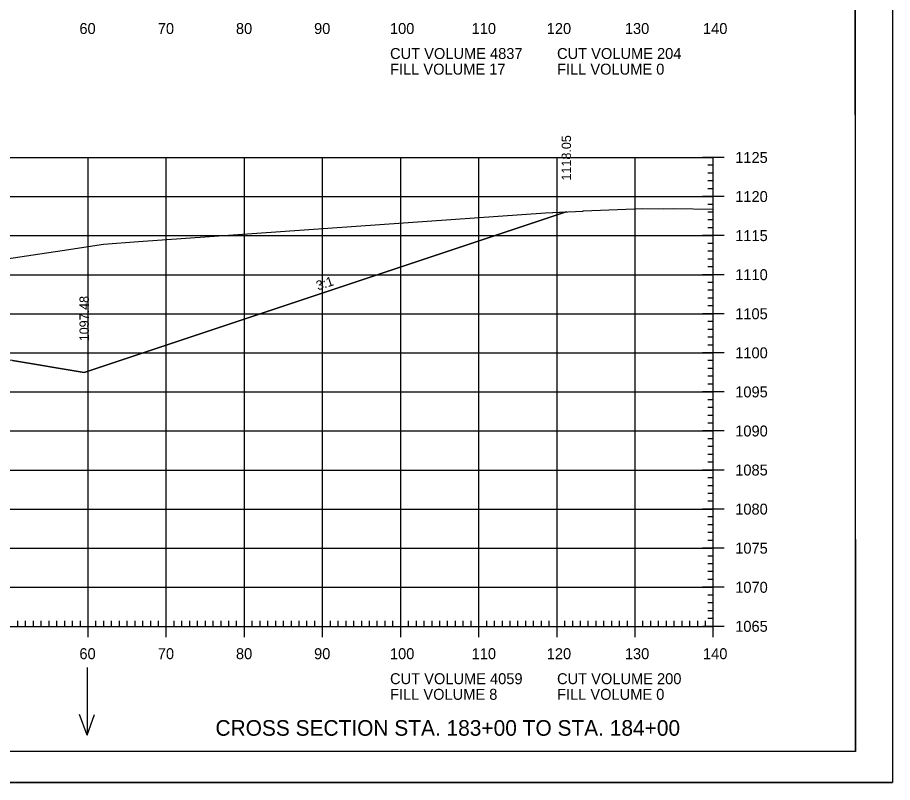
# Model space of a CAD drawing. Extents: x 1322838 to 1324533, y 339903 to 351025.
# Drawn here: x 1323754.7 to 1323866.6, y 348891.9 to 348989.8 of the extents above; entities that cross this region are included whole.
import ezdxf

# ---------------------------------------------------------------- set-up
doc = ezdxf.new("R2010")
doc.units = 0
for name, color, linetype in [('R_Axis', 7, 'Continuous'), ('R_Axis Annot', 7, 'Continuous'), ('R_Border', 7, 'Continuous'), ('R_Draft', 7, 'Continuous'), ('R_Exist Surface', 7, 'Continuous'), ('R_Fin Surface', 7, 'Continuous'), ('R_Fin Surface Annot', 7, 'Continuous'), ('R_Grid', 7, 'Continuous'), ('R_No Plot', 7, 'Continuous'), ('R_Water Annot', 7, 'Continuous')]:
    doc.layers.add(name, color=color, linetype=linetype)

msp = doc.modelspace()

# ---------------------------------------------------------------- linework, layer by layer
at = {"layer": 'R_Axis'}
for p, q in [((1323845.12, 348971.88), (1323842.32, 348971.88)), ((1323843.72, 348911.88), (1323843.72, 348971.88)), ((1323843.72, 348970.88), (1323843.02, 348970.88)), ((1323843.72, 348969.88), (1323843.02, 348969.88)), ((1323843.72, 348968.88), (1323843.02, 348968.88)), ((1323843.72, 348967.88), (1323843.02, 348967.88)), ((1323845.12, 348966.88), (1323842.32, 348966.88)), ((1323843.72, 348965.88), (1323843.02, 348965.88)), ((1323843.72, 348964.88), (1323843.02, 348964.88)), ((1323843.72, 348963.88), (1323843.02, 348963.88)), ((1323843.72, 348962.88), (1323843.02, 348962.88)), ((1323845.12, 348961.88), (1323842.32, 348961.88)), ((1323843.72, 348960.88), (1323843.02, 348960.88)), ((1323843.72, 348959.88), (1323843.02, 348959.88)), ((1323843.72, 348958.88), (1323843.02, 348958.88)), ((1323843.72, 348957.88), (1323843.02, 348957.88)), ((1323845.12, 348956.88), (1323842.32, 348956.88)), ((1323843.72, 348955.88), (1323843.02, 348955.88)), ((1323843.72, 348954.88), (1323843.02, 348954.88)), ((1323843.72, 348953.88), (1323843.02, 348953.88)), ((1323843.72, 348952.88), (1323843.02, 348952.88)), ((1323845.12, 348951.88), (1323842.32, 348951.88)), ((1323843.72, 348950.88), (1323843.02, 348950.88)), ((1323843.72, 348949.88), (1323843.02, 348949.88)), ((1323843.72, 348948.88), (1323843.02, 348948.88)), ((1323843.72, 348947.88), (1323843.02, 348947.88)), ((1323845.12, 348946.88), (1323842.32, 348946.88)), ((1323843.72, 348945.88), (1323843.02, 348945.88)), ((1323843.72, 348944.88), (1323843.02, 348944.88)), ((1323843.72, 348943.88), (1323843.02, 348943.88)), ((1323843.72, 348942.88), (1323843.02, 348942.88)), ((1323845.12, 348941.88), (1323842.32, 348941.88)), ((1323843.72, 348940.88), (1323843.02, 348940.88)), ((1323843.72, 348939.88), (1323843.02, 348939.88)), ((1323843.72, 348938.88), (1323843.02, 348938.88)), ((1323845.12, 348936.88), (1323842.32, 348936.88)), ((1323843.72, 348937.88), (1323843.02, 348937.88)), ((1323843.72, 348935.88), (1323843.02, 348935.88)), ((1323843.72, 348934.88), (1323843.02, 348934.88)), ((1323843.72, 348933.88), (1323843.02, 348933.88)), ((1323843.72, 348932.88), (1323843.02, 348932.88)), ((1323845.12, 348931.88), (1323842.32, 348931.88)), ((1323843.72, 348930.88), (1323843.02, 348930.88)), ((1323843.72, 348929.88), (1323843.02, 348929.88)), ((1323843.72, 348928.88), (1323843.02, 348928.88)), ((1323845.12, 348926.88), (1323842.32, 348926.88)), ((1323843.72, 348927.88), (1323843.02, 348927.88)), ((1323843.72, 348925.88), (1323843.02, 348925.88)), ((1323843.72, 348924.88), (1323843.02, 348924.88)), ((1323843.72, 348923.88), (1323843.02, 348923.88)), ((1323843.72, 348922.88), (1323843.02, 348922.88)), ((1323845.12, 348921.88), (1323842.32, 348921.88)), ((1323843.72, 348920.88), (1323843.02, 348920.88)), ((1323843.72, 348919.88), (1323843.02, 348919.88)), ((1323843.72, 348918.88), (1323843.02, 348918.88)), ((1323843.72, 348917.88), (1323843.02, 348917.88)), ((1323845.12, 348916.88), (1323842.32, 348916.88)), ((1323843.72, 348915.88), (1323843.02, 348915.88)), ((1323843.72, 348914.88), (1323843.02, 348914.88)), ((1323843.72, 348913.88), (1323843.02, 348913.88)), ((1323754.72, 348911.88), (1323754.72, 348912.58)), ((1323755.72, 348911.88), (1323755.72, 348912.58)), ((1323756.72, 348911.88), (1323756.72, 348912.58)), ((1323757.72, 348911.88), (1323757.72, 348912.58)), ((1323758.72, 348911.88), (1323758.72, 348912.58)), ((1323759.72, 348911.88), (1323759.72, 348912.58)), ((1323760.72, 348911.88), (1323760.72, 348912.58)), ((1323761.72, 348911.88), (1323761.72, 348912.58)), ((1323762.72, 348911.88), (1323762.72, 348912.58)), ((1323763.72, 348910.48), (1323763.72, 348913.28)), ((1323764.72, 348911.88), (1323764.72, 348912.58)), ((1323765.72, 348911.88), (1323765.72, 348912.58)), ((1323766.72, 348911.88), (1323766.72, 348912.58)), ((1323767.72, 348911.88), (1323767.72, 348912.58)), ((1323768.72, 348911.88), (1323768.72, 348912.58)), ((1323769.72, 348911.88), (1323769.72, 348912.58)), ((1323770.72, 348911.88), (1323770.72, 348912.58)), ((1323771.72, 348911.88), (1323771.72, 348912.58)), ((1323772.72, 348911.88), (1323772.72, 348912.58)), ((1323773.72, 348910.48), (1323773.72, 348913.28)), ((1323774.72, 348911.88), (1323774.72, 348912.58)), ((1323775.72, 348911.88), (1323775.72, 348912.58)), ((1323776.72, 348911.88), (1323776.72, 348912.58)), ((1323777.72, 348911.88), (1323777.72, 348912.58)), ((1323778.72, 348911.88), (1323778.72, 348912.58)), ((1323779.72, 348911.88), (1323779.72, 348912.58)), ((1323780.72, 348911.88), (1323780.72, 348912.58)), ((1323781.72, 348911.88), (1323781.72, 348912.58)), ((1323782.72, 348911.88), (1323782.72, 348912.58)), ((1323783.72, 348910.48), (1323783.72, 348913.28)), ((1323784.72, 348911.88), (1323784.72, 348912.58)), ((1323785.72, 348911.88), (1323785.72, 348912.58)), ((1323786.72, 348911.88), (1323786.72, 348912.58)), ((1323787.72, 348911.88), (1323787.72, 348912.58)), ((1323788.72, 348911.88), (1323788.72, 348912.58)), ((1323789.72, 348911.88), (1323789.72, 348912.58)), ((1323790.72, 348911.88), (1323790.72, 348912.58)), ((1323791.72, 348911.88), (1323791.72, 348912.58)), ((1323792.72, 348911.88), (1323792.72, 348912.58)), ((1323793.72, 348910.48), (1323793.72, 348913.28)), ((1323794.72, 348911.88), (1323794.72, 348912.58)), ((1323795.72, 348911.88), (1323795.72, 348912.58)), ((1323796.72, 348911.88), (1323796.72, 348912.58)), ((1323797.72, 348911.88), (1323797.72, 348912.58)), ((1323798.72, 348911.88), (1323798.72, 348912.58)), ((1323799.72, 348911.88), (1323799.72, 348912.58)), ((1323800.72, 348911.88), (1323800.72, 348912.58)), ((1323801.72, 348911.88), (1323801.72, 348912.58)), ((1323802.72, 348911.88), (1323802.72, 348912.58)), ((1323803.72, 348910.48), (1323803.72, 348913.28)), ((1323804.72, 348911.88), (1323804.72, 348912.58)), ((1323805.72, 348911.88), (1323805.72, 348912.58)), ((1323806.72, 348911.88), (1323806.72, 348912.58)), ((1323807.72, 348911.88), (1323807.72, 348912.58)), ((1323808.72, 348911.88), (1323808.72, 348912.58)), ((1323809.72, 348911.88), (1323809.72, 348912.58)), ((1323810.72, 348911.88), (1323810.72, 348912.58)), ((1323811.72, 348911.88), (1323811.72, 348912.58)), ((1323812.72, 348911.88), (1323812.72, 348912.58)), ((1323813.72, 348910.48), (1323813.72, 348913.28)), ((1323814.72, 348911.88), (1323814.72, 348912.58)), ((1323815.72, 348911.88), (1323815.72, 348912.58)), ((1323816.72, 348911.88), (1323816.72, 348912.58)), ((1323817.72, 348911.88), (1323817.72, 348912.58)), ((1323818.72, 348911.88), (1323818.72, 348912.58)), ((1323819.72, 348911.88), (1323819.72, 348912.58)), ((1323820.72, 348911.88), (1323820.72, 348912.58)), ((1323821.72, 348911.88), (1323821.72, 348912.58)), ((1323822.72, 348911.88), (1323822.72, 348912.58)), ((1323823.72, 348910.48), (1323823.72, 348913.28)), ((1323824.72, 348911.88), (1323824.72, 348912.58)), ((1323825.72, 348911.88), (1323825.72, 348912.58)), ((1323826.72, 348911.88), (1323826.72, 348912.58)), ((1323827.72, 348911.88), (1323827.72, 348912.58)), ((1323828.72, 348911.88), (1323828.72, 348912.58)), ((1323829.72, 348911.88), (1323829.72, 348912.58)), ((1323830.72, 348911.88), (1323830.72, 348912.58)), ((1323831.72, 348911.88), (1323831.72, 348912.58)), ((1323832.72, 348911.88), (1323832.72, 348912.58)), ((1323833.72, 348910.48), (1323833.72, 348913.28)), ((1323834.72, 348911.88), (1323834.72, 348912.58)), ((1323835.72, 348911.88), (1323835.72, 348912.58)), ((1323836.72, 348911.88), (1323836.72, 348912.58)), ((1323837.72, 348911.88), (1323837.72, 348912.58)), ((1323838.72, 348911.88), (1323838.72, 348912.58)), ((1323839.72, 348911.88), (1323839.72, 348912.58)), ((1323840.72, 348911.88), (1323840.72, 348912.58)), ((1323841.72, 348911.88), (1323841.72, 348912.58)), ((1323842.72, 348911.88), (1323842.72, 348912.58)), ((1323843.72, 348912.88), (1323843.02, 348912.88)), ((1323843.72, 348910.48), (1323843.72, 348913.28)), ((1323563.72, 348911.88), (1323843.72, 348911.88)), ((1323845.12, 348911.88), (1323842.32, 348911.88))]:
    msp.add_line(p, q, dxfattribs=at)
at = {"layer": 'R_Border'}
for q in [(1323861.9, 349101.34), (1323545.72, 348895.88)]:
    msp.add_line((1323861.9, 348895.88), q, dxfattribs=at)
at = {"layer": 'R_Exist Surface'}
msp.add_lwpolyline([(1323705.28, 348951.75), (1323760.41, 348959.99), (1323765.68, 348960.77), (1323770.17, 348961.11), (1323822.26, 348964.81), (1323827.02, 348965.02), (1323827.06, 348965.03), (1323827.12, 348965.03), (1323834.7, 348965.37), (1323837.3, 348965.32), (1323838.61, 348965.33), (1323843.72, 348965.28)], dxfattribs=at)
at = {"layer": 'R_Fin Surface'}
msp.add_lwpolyline([(1323754.04, 348945.89), (1323763.21, 348944.36), (1323763.21, 348944.36), (1323824.9, 348964.92), (1323824.91, 348964.93)], dxfattribs=at)
at = {"layer": 'R_Grid'}
for p, q in [((1323563.72, 348971.88), (1323843.72, 348971.88)), ((1323763.72, 348911.88), (1323763.72, 348971.88)), ((1323773.72, 348911.88), (1323773.72, 348971.88)), ((1323783.72, 348911.88), (1323783.72, 348971.88)), ((1323793.72, 348911.88), (1323793.72, 348971.88)), ((1323803.72, 348911.88), (1323803.72, 348971.88)), ((1323813.72, 348911.88), (1323813.72, 348971.88)), ((1323823.72, 348911.88), (1323823.72, 348971.88)), ((1323833.72, 348911.88), (1323833.72, 348971.88)), ((1323843.72, 348911.88), (1323843.72, 348971.88)), ((1323563.72, 348966.88), (1323843.72, 348966.88)), ((1323563.72, 348961.88), (1323843.72, 348961.88)), ((1323563.72, 348956.88), (1323843.72, 348956.88)), ((1323563.72, 348951.88), (1323843.72, 348951.88)), ((1323563.72, 348946.88), (1323843.72, 348946.88)), ((1323563.72, 348941.88), (1323843.72, 348941.88)), ((1323563.72, 348936.88), (1323843.72, 348936.88)), ((1323563.72, 348931.88), (1323843.72, 348931.88)), ((1323563.72, 348926.88), (1323843.72, 348926.88)), ((1323563.72, 348921.88), (1323843.72, 348921.88)), ((1323563.72, 348916.88), (1323843.72, 348916.88)), ((1323563.72, 348911.88), (1323843.72, 348911.88))]:
    msp.add_line(p, q, dxfattribs=at)
at = {"layer": 'R_No Plot'}
msp.add_line((1323533.31, 348891.9), (1323866.65, 348891.9), dxfattribs=at)
for points in [[(1323533.31, 349105.24), (1323866.65, 349105.24), (1323866.65, 348891.9), (1323533.31, 348891.9)], [(1323779.64, 349101.34), (1323799.26, 349101.34), (1323799.26, 349091.46), (1323815.37, 349091.46), (1323838.57, 349091.46), (1323838.57, 349058.79), (1323861.77, 349058.79), (1323861.9, 348895.88), (1323545.72, 348895.88), (1323545.72, 349101.34)], [(1323673.07, 348940.87), (1323686.33, 348947.08), (1323690.65, 348949.12), (1323691.99, 348949.36), (1323705.28, 348951.75), (1323760.41, 348959.99), (1323765.68, 348960.77), (1323770.17, 348961.11), (1323822.26, 348964.81), (1323824.91, 348964.93), (1323824.9, 348964.92), (1323763.21, 348944.36), (1323763.21, 348944.36), (1323754.04, 348945.89), (1323735.22, 348946.22), (1323703.72, 348943.3)]]:
    msp.add_lwpolyline(points, close=True, dxfattribs=at)
at = {"layer": 'R_Water Annot'}
for p, q in [((1323763.58, 348906.63), (1323763.58, 348897.94)), ((1323763.58, 348897.94), (1323762.62, 348900.6)), ((1323763.58, 348897.94), (1323764.55, 348900.6))]:
    msp.add_line(p, q, dxfattribs=at)

# ---------------------------------------------------------------- texts
at = {"layer": 'R_Axis Annot'}
for s, p in [('60', (1323762.6, 348987.68)), ('70', (1323772.63, 348987.68)), ('80', (1323782.63, 348987.68)), ('90', (1323792.63, 348987.68)), ('100', (1323802.34, 348987.68)), ('110', (1323812.79, 348987.68)), ('120', (1323822.4, 348987.68)), ('130', (1323832.4, 348987.68)), ('140', (1323842.4, 348987.68)), ('CUT VOLUME 4837', (1323802.35, 348984.48)), ('CUT VOLUME 204', (1323823.72, 348984.48)), ('FILL VOLUME 17', (1323802.35, 348982.48)), ('FILL VOLUME 0', (1323823.72, 348982.48)), ('1125', (1323846.52, 348971.18)), ('1120', (1323846.52, 348966.18)), ('1115', (1323846.52, 348961.18)), ('1110', (1323846.52, 348956.18)), ('1105', (1323846.52, 348951.18)), ('1100', (1323846.52, 348946.18)), ('1095', (1323846.52, 348941.18)), ('1090', (1323846.52, 348936.18)), ('1085', (1323846.52, 348931.18)), ('1080', (1323846.52, 348926.18)), ('1075', (1323846.52, 348921.18)), ('1070', (1323846.52, 348916.18)), ('1065', (1323846.52, 348911.18)), ('60', (1323762.6, 348907.68)), ('70', (1323772.63, 348907.68)), ('80', (1323782.63, 348907.68)), ('90', (1323792.63, 348907.68)), ('100', (1323802.34, 348907.68)), ('110', (1323812.79, 348907.68)), ('120', (1323822.4, 348907.68)), ('130', (1323832.4, 348907.68)), ('140', (1323842.4, 348907.68)), ('CUT VOLUME 4059', (1323802.35, 348904.48)), ('CUT VOLUME 200', (1323823.72, 348904.48)), ('FILL VOLUME 8', (1323802.35, 348902.48)), ('FILL VOLUME 0', (1323823.72, 348902.48))]:
    msp.add_text(s, height=1.4, dxfattribs=at).set_placement(p)
at = {"layer": 'R_Draft'}
msp.add_text('CROSS SECTION STA. 183+00 TO STA. 184+00', height=2, dxfattribs=at).set_placement((1323780.01, 348897.88))
at = {"layer": 'R_Fin Surface Annot'}
for s, rotation, p in [('1118.05', 90, (1323825.51, 348968.93)), ('3:1', 18.4351, (1323793.12, 348954.86)), ('1097.48', 90, (1323763.81, 348948.36))]:
    msp.add_text(s, height=1.2, rotation=rotation, dxfattribs=at).set_placement(p)

doc.saveas('drawing.dxf')
